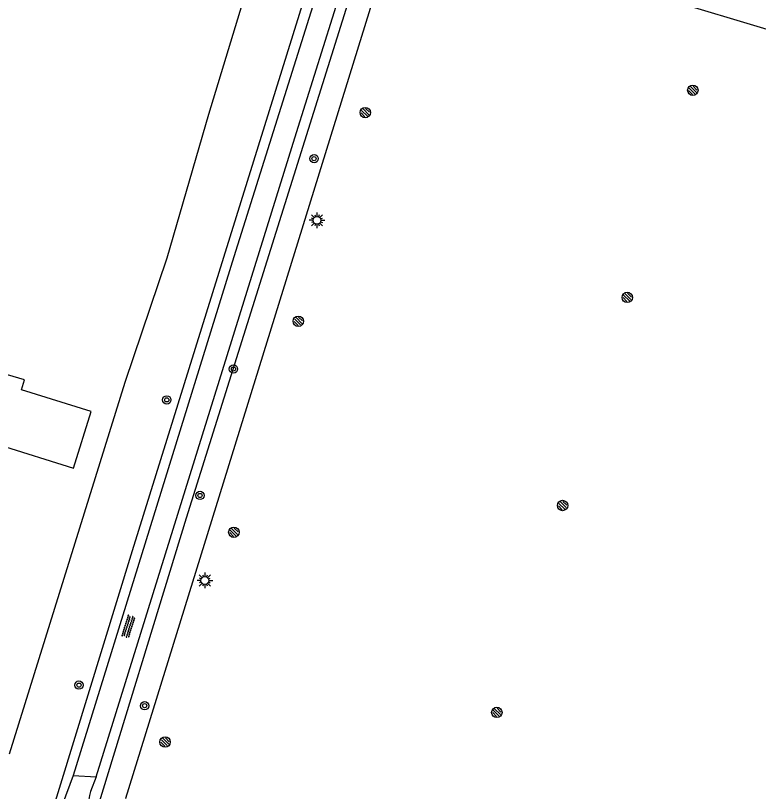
# Model space of a CAD drawing. Extents: x 137999 to 141000, y 397500 to 400501.
# Drawn here: x 138958.8 to 139030.1, y 399780 to 399854.4 of the extents above; entities that cross this region are included whole.
import ezdxf

# ---------------------------------------------------------------- set-up
doc = ezdxf.new("R2010")
doc.units = 0
for name, color, linetype in [('bs-afsc-ballenvanger', 7, 'Continuous'), ('bs-symb-sproeier', 7, 'Continuous'), ('bs-symb-veldverlichting', 7, 'Continuous'), ('gg-afsc-erfafscheiding', 7, 'Continuous'), ('gg-afsc-hekwerk', 7, 'Continuous'), ('gg-bbg-hoofdgebouw', 7, 'Continuous'), ('gg-knt-onverhard', 7, 'Continuous'), ('gt-grn-groengrens', 7, 'Continuous'), ('gt-grn-weggrens', 7, 'Continuous'), ('gt-symb-boom', 7, 'Continuous'), ('gt-symb-overige verharding', 7, 'Continuous')]:
    doc.layers.add(name, color=color, linetype=linetype)

# ---------------------------------------------------------------- blocks, each defined once
blk = doc.blocks.new('bs0-SPROEIER')
at = {"layer": 'bs-symb-sproeier'}
for p, q in [((-0.345, 0.203), (0.203, -0.345)), ((-0.212, 0.354), (0.345, -0.203)), ((0.025, 0.399), (0.399, 0.025)), ((-0.399, -0.025), (-0.025, -0.399))]:
    blk.add_line(p, q, dxfattribs=at)
blk.add_circle((0, 0), 0.5, dxfattribs=at)
blk = doc.blocks.new('gt0-BOOM')
at = {"layer": 'gt-symb-boom'}
for radius in [0.4, 0.2]:
    blk.add_circle((0, 0), radius, dxfattribs=at)
blk = doc.blocks.new('gt0-OVH')
at = {"layer": 'gt-symb-overige verharding'}
for points in [[(-0.972, 0.298), (-0.967, 0.308), (-0.965, 0.319), (-0.966, 0.33), (-0.971, 0.34), (-0.978, 0.348), (-0.988, 0.353), (-0.999, 0.355), (-1.01, 0.354), (-1.02, 0.349), (-1.028, 0.342), (-1.033, 0.332), (-1.035, 0.321), (-1.034, 0.31), (-1.029, 0.3), (-1.022, 0.292), (-1.012, 0.287), (-1.001, 0.285), (-0.99, 0.286), (-0.98, 0.291)], [(-0.872, 0.106), (-0.867, 0.116), (-0.865, 0.126), (-0.866, 0.137), (-0.871, 0.147), (-0.878, 0.156), (-0.888, 0.161), (-0.899, 0.163), (-0.91, 0.162), (-0.92, 0.157), (-0.928, 0.15), (-0.933, 0.14), (-0.935, 0.129), (-0.934, 0.118), (-0.929, 0.108), (-0.922, 0.1), (-0.912, 0.095), (-0.901, 0.092), (-0.89, 0.094), (-0.88, 0.098)], [(-0.772, 0.298), (-0.767, 0.308), (-0.765, 0.319), (-0.766, 0.33), (-0.771, 0.34), (-0.778, 0.348), (-0.788, 0.353), (-0.799, 0.355), (-0.81, 0.354), (-0.82, 0.349), (-0.828, 0.342), (-0.833, 0.332), (-0.835, 0.321), (-0.834, 0.31), (-0.829, 0.3), (-0.822, 0.292), (-0.812, 0.287), (-0.801, 0.285), (-0.79, 0.286), (-0.78, 0.291)], [(-0.672, 0.106), (-0.667, 0.116), (-0.665, 0.126), (-0.666, 0.137), (-0.671, 0.147), (-0.678, 0.156), (-0.688, 0.161), (-0.699, 0.163), (-0.71, 0.162), (-0.72, 0.157), (-0.728, 0.15), (-0.733, 0.14), (-0.735, 0.129), (-0.734, 0.118), (-0.729, 0.108), (-0.722, 0.1), (-0.712, 0.095), (-0.701, 0.092), (-0.69, 0.094), (-0.68, 0.098)], [(-0.572, 0.298), (-0.567, 0.308), (-0.565, 0.319), (-0.566, 0.33), (-0.571, 0.34), (-0.578, 0.348), (-0.588, 0.353), (-0.599, 0.355), (-0.61, 0.354), (-0.62, 0.349), (-0.628, 0.342), (-0.633, 0.332), (-0.635, 0.321), (-0.634, 0.31), (-0.629, 0.3), (-0.622, 0.292), (-0.612, 0.287), (-0.601, 0.285), (-0.59, 0.286), (-0.58, 0.291)], [(-0.472, 0.106), (-0.467, 0.116), (-0.465, 0.126), (-0.466, 0.137), (-0.471, 0.147), (-0.478, 0.156), (-0.488, 0.161), (-0.499, 0.163), (-0.51, 0.162), (-0.52, 0.157), (-0.528, 0.15), (-0.533, 0.14), (-0.535, 0.129), (-0.534, 0.118), (-0.529, 0.108), (-0.522, 0.1), (-0.512, 0.095), (-0.501, 0.092), (-0.49, 0.094), (-0.48, 0.098)], [(-0.372, 0.298), (-0.367, 0.308), (-0.365, 0.319), (-0.366, 0.33), (-0.371, 0.34), (-0.378, 0.348), (-0.388, 0.353), (-0.399, 0.355), (-0.41, 0.354), (-0.42, 0.349), (-0.428, 0.342), (-0.433, 0.332), (-0.435, 0.321), (-0.434, 0.31), (-0.429, 0.3), (-0.422, 0.292), (-0.412, 0.287), (-0.401, 0.285), (-0.39, 0.286), (-0.38, 0.291)], [(-0.272, 0.106), (-0.267, 0.116), (-0.265, 0.126), (-0.266, 0.137), (-0.271, 0.147), (-0.278, 0.156), (-0.288, 0.161), (-0.299, 0.163), (-0.31, 0.162), (-0.32, 0.157), (-0.328, 0.15), (-0.333, 0.14), (-0.335, 0.129), (-0.334, 0.118), (-0.329, 0.108), (-0.322, 0.1), (-0.312, 0.095), (-0.301, 0.092), (-0.29, 0.094), (-0.28, 0.098)], [(-0.172, 0.298), (-0.167, 0.308), (-0.165, 0.319), (-0.166, 0.33), (-0.171, 0.34), (-0.178, 0.348), (-0.188, 0.353), (-0.199, 0.355), (-0.21, 0.354), (-0.22, 0.349), (-0.228, 0.342), (-0.233, 0.332), (-0.235, 0.321), (-0.234, 0.31), (-0.229, 0.3), (-0.222, 0.292), (-0.212, 0.287), (-0.201, 0.285), (-0.19, 0.286), (-0.18, 0.291)], [(-0.072, 0.106), (-0.067, 0.116), (-0.065, 0.126), (-0.066, 0.137), (-0.071, 0.147), (-0.078, 0.156), (-0.088, 0.161), (-0.099, 0.163), (-0.11, 0.162), (-0.12, 0.157), (-0.128, 0.15), (-0.133, 0.14), (-0.135, 0.129), (-0.134, 0.118), (-0.129, 0.108), (-0.122, 0.1), (-0.112, 0.095), (-0.101, 0.092), (-0.09, 0.094), (-0.08, 0.098)], [(0.028, 0.298), (0.033, 0.308), (0.035, 0.319), (0.034, 0.33), (0.029, 0.34), (0.022, 0.348), (0.012, 0.353), (0.001, 0.355), (-0.01, 0.354), (-0.02, 0.349), (-0.028, 0.342), (-0.033, 0.332), (-0.035, 0.321), (-0.034, 0.31), (-0.029, 0.3), (-0.022, 0.292), (-0.012, 0.287), (-0.001, 0.285), (0.01, 0.286), (0.02, 0.291)], [(0.128, 0.106), (0.133, 0.116), (0.135, 0.126), (0.134, 0.137), (0.129, 0.147), (0.122, 0.156), (0.112, 0.161), (0.101, 0.163), (0.09, 0.162), (0.08, 0.157), (0.072, 0.15), (0.067, 0.14), (0.065, 0.129), (0.066, 0.118), (0.071, 0.108), (0.078, 0.1), (0.088, 0.095), (0.099, 0.092), (0.11, 0.094), (0.12, 0.098)], [(0.228, 0.298), (0.233, 0.308), (0.235, 0.319), (0.234, 0.33), (0.229, 0.34), (0.222, 0.348), (0.212, 0.353), (0.201, 0.355), (0.19, 0.354), (0.18, 0.349), (0.172, 0.342), (0.167, 0.332), (0.165, 0.321), (0.166, 0.31), (0.171, 0.3), (0.178, 0.292), (0.188, 0.287), (0.199, 0.285), (0.21, 0.286), (0.22, 0.291)], [(0.328, 0.106), (0.333, 0.116), (0.335, 0.126), (0.334, 0.137), (0.329, 0.147), (0.322, 0.156), (0.312, 0.161), (0.301, 0.163), (0.29, 0.162), (0.28, 0.157), (0.272, 0.15), (0.267, 0.14), (0.265, 0.129), (0.266, 0.118), (0.271, 0.108), (0.278, 0.1), (0.288, 0.095), (0.299, 0.092), (0.31, 0.094), (0.32, 0.098)], [(0.428, 0.298), (0.433, 0.308), (0.435, 0.319), (0.434, 0.33), (0.429, 0.34), (0.422, 0.348), (0.412, 0.353), (0.401, 0.355), (0.39, 0.354), (0.38, 0.349), (0.372, 0.342), (0.367, 0.332), (0.365, 0.321), (0.366, 0.31), (0.371, 0.3), (0.378, 0.292), (0.388, 0.287), (0.399, 0.285), (0.41, 0.286), (0.42, 0.291)], [(0.528, 0.106), (0.533, 0.116), (0.535, 0.126), (0.534, 0.137), (0.529, 0.147), (0.522, 0.156), (0.512, 0.161), (0.501, 0.163), (0.49, 0.162), (0.48, 0.157), (0.472, 0.15), (0.467, 0.14), (0.465, 0.129), (0.466, 0.118), (0.471, 0.108), (0.478, 0.1), (0.488, 0.095), (0.499, 0.092), (0.51, 0.094), (0.52, 0.098)], [(0.628, 0.298), (0.633, 0.308), (0.635, 0.319), (0.634, 0.33), (0.629, 0.34), (0.622, 0.348), (0.612, 0.353), (0.601, 0.355), (0.59, 0.354), (0.58, 0.349), (0.572, 0.342), (0.567, 0.332), (0.565, 0.321), (0.566, 0.31), (0.571, 0.3), (0.578, 0.292), (0.588, 0.287), (0.599, 0.285), (0.61, 0.286), (0.62, 0.291)], [(0.728, 0.106), (0.733, 0.116), (0.735, 0.126), (0.734, 0.137), (0.729, 0.147), (0.722, 0.156), (0.712, 0.161), (0.701, 0.163), (0.69, 0.162), (0.68, 0.157), (0.672, 0.15), (0.667, 0.14), (0.665, 0.129), (0.666, 0.118), (0.671, 0.108), (0.678, 0.1), (0.688, 0.095), (0.699, 0.092), (0.71, 0.094), (0.72, 0.098)], [(0.828, 0.298), (0.833, 0.308), (0.835, 0.319), (0.834, 0.33), (0.829, 0.34), (0.822, 0.348), (0.812, 0.353), (0.801, 0.355), (0.79, 0.354), (0.78, 0.349), (0.772, 0.342), (0.767, 0.332), (0.765, 0.321), (0.766, 0.31), (0.771, 0.3), (0.778, 0.292), (0.788, 0.287), (0.799, 0.285), (0.81, 0.286), (0.82, 0.291)], [(0.928, 0.106), (0.933, 0.116), (0.935, 0.126), (0.934, 0.137), (0.929, 0.147), (0.922, 0.156), (0.912, 0.161), (0.901, 0.163), (0.89, 0.162), (0.88, 0.157), (0.872, 0.15), (0.867, 0.14), (0.865, 0.129), (0.866, 0.118), (0.871, 0.108), (0.878, 0.1), (0.888, 0.095), (0.899, 0.092), (0.91, 0.094), (0.92, 0.098)], [(1.028, 0.298), (1.033, 0.308), (1.035, 0.319), (1.034, 0.33), (1.029, 0.34), (1.022, 0.348), (1.012, 0.353), (1.001, 0.355), (0.99, 0.354), (0.98, 0.349), (0.972, 0.342), (0.967, 0.332), (0.965, 0.321), (0.966, 0.31), (0.971, 0.3), (0.978, 0.292), (0.988, 0.287), (0.999, 0.285), (1.01, 0.286), (1.02, 0.291)], [(-0.972, -0.142), (-0.967, -0.132), (-0.965, -0.121), (-0.966, -0.11), (-0.971, -0.1), (-0.978, -0.092), (-0.988, -0.087), (-0.999, -0.085), (-1.01, -0.086), (-1.02, -0.091), (-1.028, -0.098), (-1.033, -0.108), (-1.035, -0.119), (-1.034, -0.13), (-1.029, -0.14), (-1.022, -0.148), (-1.012, -0.153), (-1.001, -0.155), (-0.99, -0.154), (-0.98, -0.149)], [(-0.872, -0.334), (-0.867, -0.324), (-0.865, -0.314), (-0.866, -0.303), (-0.871, -0.293), (-0.878, -0.284), (-0.888, -0.279), (-0.899, -0.277), (-0.91, -0.278), (-0.92, -0.283), (-0.928, -0.29), (-0.933, -0.3), (-0.935, -0.311), (-0.934, -0.322), (-0.929, -0.332), (-0.922, -0.34), (-0.912, -0.345), (-0.901, -0.348), (-0.89, -0.346), (-0.88, -0.342)], [(-0.772, -0.142), (-0.767, -0.132), (-0.765, -0.121), (-0.766, -0.11), (-0.771, -0.1), (-0.778, -0.092), (-0.788, -0.087), (-0.799, -0.085), (-0.81, -0.086), (-0.82, -0.091), (-0.828, -0.098), (-0.833, -0.108), (-0.835, -0.119), (-0.834, -0.13), (-0.829, -0.14), (-0.822, -0.148), (-0.812, -0.153), (-0.801, -0.155), (-0.79, -0.154), (-0.78, -0.149)], [(-0.672, -0.334), (-0.667, -0.324), (-0.665, -0.314), (-0.666, -0.303), (-0.671, -0.293), (-0.678, -0.284), (-0.688, -0.279), (-0.699, -0.277), (-0.71, -0.278), (-0.72, -0.283), (-0.728, -0.29), (-0.733, -0.3), (-0.735, -0.311), (-0.734, -0.322), (-0.729, -0.332), (-0.722, -0.34), (-0.712, -0.345), (-0.701, -0.348), (-0.69, -0.346), (-0.68, -0.342)], [(-0.572, -0.142), (-0.567, -0.132), (-0.565, -0.121), (-0.566, -0.11), (-0.571, -0.1), (-0.578, -0.092), (-0.588, -0.087), (-0.599, -0.085), (-0.61, -0.086), (-0.62, -0.091), (-0.628, -0.098), (-0.633, -0.108), (-0.635, -0.119), (-0.634, -0.13), (-0.629, -0.14), (-0.622, -0.148), (-0.612, -0.153), (-0.601, -0.155), (-0.59, -0.154), (-0.58, -0.149)], [(-0.472, -0.334), (-0.467, -0.324), (-0.465, -0.314), (-0.466, -0.303), (-0.471, -0.293), (-0.478, -0.284), (-0.488, -0.279), (-0.499, -0.277), (-0.51, -0.278), (-0.52, -0.283), (-0.528, -0.29), (-0.533, -0.3), (-0.535, -0.311), (-0.534, -0.322), (-0.529, -0.332), (-0.522, -0.34), (-0.512, -0.345), (-0.501, -0.348), (-0.49, -0.346), (-0.48, -0.342)], [(-0.372, -0.142), (-0.367, -0.132), (-0.365, -0.121), (-0.366, -0.11), (-0.371, -0.1), (-0.378, -0.092), (-0.388, -0.087), (-0.399, -0.085), (-0.41, -0.086), (-0.42, -0.091), (-0.428, -0.098), (-0.433, -0.108), (-0.435, -0.119), (-0.434, -0.13), (-0.429, -0.14), (-0.422, -0.148), (-0.412, -0.153), (-0.401, -0.155), (-0.39, -0.154), (-0.38, -0.149)], [(-0.272, -0.334), (-0.267, -0.324), (-0.265, -0.314), (-0.266, -0.303), (-0.271, -0.293), (-0.278, -0.284), (-0.288, -0.279), (-0.299, -0.277), (-0.31, -0.278), (-0.32, -0.283), (-0.328, -0.29), (-0.333, -0.3), (-0.335, -0.311), (-0.334, -0.322), (-0.329, -0.332), (-0.322, -0.34), (-0.312, -0.345), (-0.301, -0.348), (-0.29, -0.346), (-0.28, -0.342)], [(-0.172, -0.142), (-0.167, -0.132), (-0.165, -0.121), (-0.166, -0.11), (-0.171, -0.1), (-0.178, -0.092), (-0.188, -0.087), (-0.199, -0.085), (-0.21, -0.086), (-0.22, -0.091), (-0.228, -0.098), (-0.233, -0.108), (-0.235, -0.119), (-0.234, -0.13), (-0.229, -0.14), (-0.222, -0.148), (-0.212, -0.153), (-0.201, -0.155), (-0.19, -0.154), (-0.18, -0.149)], [(-0.072, -0.334), (-0.067, -0.324), (-0.065, -0.314), (-0.066, -0.303), (-0.071, -0.293), (-0.078, -0.284), (-0.088, -0.279), (-0.099, -0.277), (-0.11, -0.278), (-0.12, -0.283), (-0.128, -0.29), (-0.133, -0.3), (-0.135, -0.311), (-0.134, -0.322), (-0.129, -0.332), (-0.122, -0.34), (-0.112, -0.345), (-0.101, -0.348), (-0.09, -0.346), (-0.08, -0.342)], [(0.028, -0.142), (0.033, -0.132), (0.035, -0.121), (0.034, -0.11), (0.029, -0.1), (0.022, -0.092), (0.012, -0.087), (0.001, -0.085), (-0.01, -0.086), (-0.02, -0.091), (-0.028, -0.098), (-0.033, -0.108), (-0.035, -0.119), (-0.034, -0.13), (-0.029, -0.14), (-0.022, -0.148), (-0.012, -0.153), (-0.001, -0.155), (0.01, -0.154), (0.02, -0.149)], [(0.128, -0.334), (0.133, -0.324), (0.135, -0.314), (0.134, -0.303), (0.129, -0.293), (0.122, -0.284), (0.112, -0.279), (0.101, -0.277), (0.09, -0.278), (0.08, -0.283), (0.072, -0.29), (0.067, -0.3), (0.065, -0.311), (0.066, -0.322), (0.071, -0.332), (0.078, -0.34), (0.088, -0.345), (0.099, -0.348), (0.11, -0.346), (0.12, -0.342)], [(0.228, -0.142), (0.233, -0.132), (0.235, -0.121), (0.234, -0.11), (0.229, -0.1), (0.222, -0.092), (0.212, -0.087), (0.201, -0.085), (0.19, -0.086), (0.18, -0.091), (0.172, -0.098), (0.167, -0.108), (0.165, -0.119), (0.166, -0.13), (0.171, -0.14), (0.178, -0.148), (0.188, -0.153), (0.199, -0.155), (0.21, -0.154), (0.22, -0.149)], [(0.328, -0.334), (0.333, -0.324), (0.335, -0.314), (0.334, -0.303), (0.329, -0.293), (0.322, -0.284), (0.312, -0.279), (0.301, -0.277), (0.29, -0.278), (0.28, -0.283), (0.272, -0.29), (0.267, -0.3), (0.265, -0.311), (0.266, -0.322), (0.271, -0.332), (0.278, -0.34), (0.288, -0.345), (0.299, -0.348), (0.31, -0.346), (0.32, -0.342)], [(0.428, -0.142), (0.433, -0.132), (0.435, -0.121), (0.434, -0.11), (0.429, -0.1), (0.422, -0.092), (0.412, -0.087), (0.401, -0.085), (0.39, -0.086), (0.38, -0.091), (0.372, -0.098), (0.367, -0.108), (0.365, -0.119), (0.366, -0.13), (0.371, -0.14), (0.378, -0.148), (0.388, -0.153), (0.399, -0.155), (0.41, -0.154), (0.42, -0.149)], [(0.528, -0.334), (0.533, -0.324), (0.535, -0.314), (0.534, -0.303), (0.529, -0.293), (0.522, -0.284), (0.512, -0.279), (0.501, -0.277), (0.49, -0.278), (0.48, -0.283), (0.472, -0.29), (0.467, -0.3), (0.465, -0.311), (0.466, -0.322), (0.471, -0.332), (0.478, -0.34), (0.488, -0.345), (0.499, -0.348), (0.51, -0.346), (0.52, -0.342)], [(0.628, -0.142), (0.633, -0.132), (0.635, -0.121), (0.634, -0.11), (0.629, -0.1), (0.622, -0.092), (0.612, -0.087), (0.601, -0.085), (0.59, -0.086), (0.58, -0.091), (0.572, -0.098), (0.567, -0.108), (0.565, -0.119), (0.566, -0.13), (0.571, -0.14), (0.578, -0.148), (0.588, -0.153), (0.599, -0.155), (0.61, -0.154), (0.62, -0.149)], [(0.728, -0.334), (0.733, -0.324), (0.735, -0.314), (0.734, -0.303), (0.729, -0.293), (0.722, -0.284), (0.712, -0.279), (0.701, -0.277), (0.69, -0.278), (0.68, -0.283), (0.672, -0.29), (0.667, -0.3), (0.665, -0.311), (0.666, -0.322), (0.671, -0.332), (0.678, -0.34), (0.688, -0.345), (0.699, -0.348), (0.71, -0.346), (0.72, -0.342)], [(0.828, -0.142), (0.833, -0.132), (0.835, -0.121), (0.834, -0.11), (0.829, -0.1), (0.822, -0.092), (0.812, -0.087), (0.801, -0.085), (0.79, -0.086), (0.78, -0.091), (0.772, -0.098), (0.767, -0.108), (0.765, -0.119), (0.766, -0.13), (0.771, -0.14), (0.778, -0.148), (0.788, -0.153), (0.799, -0.155), (0.81, -0.154), (0.82, -0.149)], [(0.928, -0.334), (0.933, -0.324), (0.935, -0.314), (0.934, -0.303), (0.929, -0.293), (0.922, -0.284), (0.912, -0.279), (0.901, -0.277), (0.89, -0.278), (0.88, -0.283), (0.872, -0.29), (0.867, -0.3), (0.865, -0.311), (0.866, -0.322), (0.871, -0.332), (0.878, -0.34), (0.888, -0.345), (0.899, -0.348), (0.91, -0.346), (0.92, -0.342)], [(1.028, -0.142), (1.033, -0.132), (1.035, -0.121), (1.034, -0.11), (1.029, -0.1), (1.022, -0.092), (1.012, -0.087), (1.001, -0.085), (0.99, -0.086), (0.98, -0.091), (0.972, -0.098), (0.967, -0.108), (0.965, -0.119), (0.966, -0.13), (0.971, -0.14), (0.978, -0.148), (0.988, -0.153), (0.999, -0.155), (1.01, -0.154), (1.02, -0.149)]]:
    blk.add_lwpolyline(points, close=True, dxfattribs=at)
blk = doc.blocks.new('bs0-VELDV')
at = {"layer": 'bs-symb-veldverlichting'}
for p, q in [((0, 0.75), (0, 0.375)), ((-0.375, 0), (-0.75, 0)), ((-0.53, 0.53), (-0.265, 0.265)), ((-0.346, 0.144), (-0.52, 0.215)), ((-0.215, 0.52), (-0.144, 0.346)), ((0.215, 0.52), (0.144, 0.346)), ((0.265, 0.265), (0.53, 0.53)), ((0.346, 0.144), (0.52, 0.215)), ((0.375, 0), (0.75, 0)), ((-0.265, -0.265), (-0.53, -0.53)), ((-0.346, -0.144), (-0.52, -0.215)), ((-0.144, -0.346), (-0.215, -0.52)), ((0, -0.375), (0, -0.75)), ((0.144, -0.346), (0.215, -0.52)), ((0.265, -0.265), (0.53, -0.53)), ((0.346, -0.144), (0.52, -0.215))]:
    blk.add_line(p, q, dxfattribs=at)
blk.add_circle((0, 0), 0.375, dxfattribs=at)

msp = doc.modelspace()

# ---------------------------------------------------------------- linework, layer by layer
at = {"layer": 'bs-afsc-ballenvanger'}
msp.add_line((139002.699, 399861.555), (139077.294, 399839.15), dxfattribs=at)
at = {"layer": 'gg-afsc-erfafscheiding'}
msp.add_lwpolyline([(138958.28, 399783.626), (138969.357, 399819.246), (138973.397, 399831.153), (138977.375, 399844.928), (138981.826, 399859.558)], dxfattribs=at)
at = {"layer": 'gg-afsc-hekwerk'}
msp.add_lwpolyline([(138993.134, 399856.01), (138969.405, 399779.325), (138981.143, 399751.446), (138957.731, 399676.117), (138940.336, 399681.538)], dxfattribs=at)
at = {"layer": 'gg-bbg-hoofdgebouw'}
msp.add_lwpolyline([(138936.48, 399814.24), (138947.886, 399810.676), (138949.661, 399816.355), (138957.469, 399813.915), (138957.26, 399813.247), (138964.418, 399811.007), (138966.111, 399816.418), (138959.411, 399818.514), (138959.71, 399819.468), (138947.089, 399823.18)], dxfattribs=at)
at = {"layer": 'gg-knt-onverhard'}
for p, q in [((138964.365, 399781.547), (138963.311, 399778.701)), ((138966.564, 399781.423), (138966.022, 399780.008))]:
    msp.add_line(p, q, dxfattribs=at)
for points in [[(138988.064, 399857.598), (138979.789, 399831.265), (138964.365, 399781.547)], [(138966.564, 399781.423), (138985.771, 399843.183), (138990.095, 399856.96)]]:
    msp.add_lwpolyline(points, dxfattribs=at)
msp.add_arc((139019.275, 399768.397), 54.504, 167.70035, 174.32603, dxfattribs=at)
at = {"layer": 'gt-grn-groengrens'}
for points in [[(138987.104, 399857.899), (138970.031, 399803.08), (138961.673, 399775.811), (138960.542, 399772.893), (138959.947, 399770.452), (138959.828, 399768.606), (138959.947, 399766.879), (138960.354, 399765.754), (138959.493, 399765.231), (138956.048, 399762.344), (138955.675, 399759.176), (138954.185, 399755.916), (138954.092, 399752.097), (138954.279, 399748.743), (138954.465, 399742.409), (138953.254, 399740.08), (138951.951, 399737.938), (138951.261, 399735.534)], [(138966.187, 399776.703), (138975.245, 399806.237), (138991.042, 399856.662)]]:
    msp.add_lwpolyline(points, dxfattribs=at)
at = {"layer": 'gt-grn-weggrens'}
msp.add_line((138964.365, 399781.547), (138966.564, 399781.423), dxfattribs=at)

# ---------------------------------------------------------------- block references
at = {"layer": 'bs-symb-sproeier'}
for p in [(139023.772, 399847.225), (138992.371, 399845.09), (139017.485, 399827.373), (138985.955, 399825.084), (139011.286, 399807.421), (138979.779, 399804.86), (139004.986, 399787.59), (138973.187, 399784.75)]:
    msp.add_blockref('bs0-SPROEIER', p, dxfattribs=at)
at = {"layer": 'bs-symb-veldverlichting'}
for p in [(138987.747, 399834.759), (138976.996, 399800.234)]:
    msp.add_blockref('bs0-VELDV', p, dxfattribs=at)
at = {"layer": 'gt-symb-boom'}
for p in [(138987.467, 399840.671), (138979.74, 399820.507), (138973.349, 399817.547), (138976.533, 399808.385), (138964.928, 399790.207), (138971.224, 399788.227)]:
    msp.add_blockref('gt0-BOOM', p, dxfattribs=at)
at = {"layer": 'gt-symb-overige verharding', "rotation": 72.59811208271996}
msp.add_blockref('gt0-OVH', (138969.669, 399795.815), dxfattribs=at)

doc.saveas('drawing.dxf')
